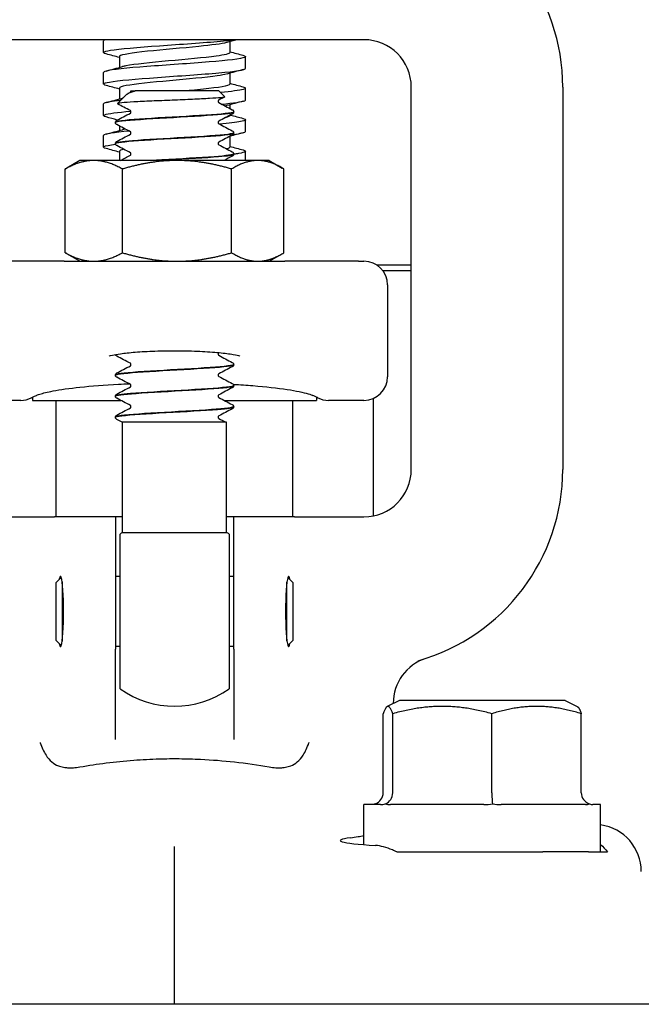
# Model space of a CAD drawing. Header units: inches. Extents: x 24 to 1128, y -69 to 748.
# Tile 575 of 656: x 955.5 to 957.14, y 343.61 to 346.21. Entities that reach past the tile are written whole.
import ezdxf

# ---------------------------------------------------------------- set-up
doc = ezdxf.new("R2010")
doc.units = ezdxf.units.IN
doc.header["$LTSCALE"] = 32
doc.header["$MEASUREMENT"] = 0
doc.layers.add('Visible (ANSI)', color=7, linetype='Continuous', lineweight=30)

msp = doc.modelspace()

# ---------------------------------------------------------------- linework, layer by layer
at = {"layer": 'Visible (ANSI)'}
for p, q in [((956.38419, 346.15617), (955.42488, 346.15617)), ((955.71703, 346.12229), (955.71703, 346.15318)), ((956.05037, 346.15096), (956.05037, 346.12229)), ((956.40453, 346.15617), (956.38419, 346.15617)), ((955.7587, 346.11152), (955.7587, 346.08285)), ((956.09203, 346.08063), (956.09203, 346.11152)), ((955.71703, 346.03896), (955.71703, 346.06985)), ((956.05037, 346.06763), (956.05037, 346.03896)), ((955.77821, 346.01212), (955.75351, 345.98742)), ((955.7587, 346.02819), (955.7587, 345.99952)), ((955.78947, 346.02117), (955.80075, 346.02117)), ((955.78947, 346.02115), (955.78947, 346.02117)), ((956.0218, 346.02117), (955.80075, 346.02117)), ((956.0218, 346.02117), (956.03727, 346.00571)), ((956.09203, 345.99729), (956.09203, 346.02818)), ((956.52953, 345.02117), (956.52953, 346.03117)), ((956.92953, 346.03117), (956.92953, 345.02117)), ((955.71703, 345.95563), (955.71703, 345.98652)), ((956.05037, 345.98429), (956.05037, 345.97467)), ((956.06078, 345.96524), (956.06078, 345.96583)), ((955.74828, 345.93744), (955.74828, 345.93802)), ((956.05037, 345.9564), (956.05037, 345.95563)), ((956.09203, 345.91396), (956.09203, 345.94485)), ((955.7587, 345.9286), (955.7587, 345.91619)), ((956.06078, 345.90963), (956.06078, 345.91021)), ((955.71703, 345.87229), (955.71703, 345.90318)), ((955.74828, 345.88183), (955.74828, 345.88241)), ((956.05037, 345.90079), (956.05037, 345.87229)), ((955.7587, 345.86152), (955.7587, 345.83717)), ((956.06078, 345.85402), (956.06078, 345.8546)), ((956.09203, 345.83717), (956.09203, 345.86152)), ((955.65453, 345.83717), (955.61999, 345.81723)), ((955.69131, 345.83717), (955.65453, 345.83717)), ((955.91096, 345.83717), (955.69131, 345.83717)), ((956.12418, 345.83717), (955.91096, 345.83717)), ((956.15453, 345.83717), (956.12418, 345.83717)), ((956.15453, 345.83717), (956.18908, 345.81723)), ((955.61595, 345.5935), (955.61595, 345.81484)), ((955.76667, 345.5935), (955.76667, 345.81484)), ((956.05525, 345.5935), (956.05525, 345.81484)), ((956.19311, 345.5935), (956.19311, 345.81484)), ((955.61308, 345.57117), (955.41878, 345.57117)), ((955.61308, 345.57117), (956.19598, 345.57117)), ((955.65453, 345.57117), (955.61999, 345.59111)), ((956.15453, 345.57117), (956.18908, 345.59111)), ((956.39028, 345.57117), (956.19598, 345.57117)), ((956.39028, 345.57117), (956.40453, 345.57117)), ((956.43746, 345.56179), (956.52953, 345.56179)), ((956.52953, 345.54617), (956.45453, 345.54617)), ((956.46703, 345.50867), (956.46703, 345.26622)), ((956.06078, 345.29791), (956.06078, 345.29849)), ((955.74828, 345.2701), (955.74828, 345.27069)), ((956.06078, 345.2423), (956.06078, 345.24288)), ((955.49828, 345.20372), (955.40453, 345.20372)), ((955.52953, 345.21196), (955.52953, 345.20372)), ((955.52953, 345.20372), (955.76238, 345.20372)), ((955.59203, 344.89617), (955.59203, 345.20372)), ((955.74828, 345.21449), (955.74828, 345.21508)), ((956.03586, 345.20372), (956.27953, 345.20372)), ((956.21703, 344.89617), (956.21703, 345.20372)), ((956.27953, 345.21196), (956.27953, 345.20372)), ((956.40453, 345.20372), (956.31078, 345.20372)), ((956.42953, 344.89869), (956.42953, 345.20894)), ((956.06078, 345.18669), (956.06078, 345.18727)), ((955.74828, 345.15888), (955.74828, 345.15946)), ((955.76703, 345.14617), (955.76608, 345.14617)), ((956.04203, 345.14617), (955.76703, 345.14617)), ((955.76703, 344.85496), (955.76703, 345.14617)), ((956.04203, 344.85496), (956.04203, 345.14617)), ((955.42488, 344.89617), (955.58782, 344.89617)), ((955.63547, 344.89617), (955.58782, 344.89617)), ((955.67539, 344.89617), (955.63547, 344.89617)), ((955.74828, 344.89617), (955.67539, 344.89617)), ((955.76703, 344.89617), (955.74828, 344.89617)), ((955.74828, 344.89617), (955.74828, 344.54629)), ((956.06078, 344.89617), (956.04203, 344.89617)), ((956.06078, 344.54629), (956.06078, 344.89617)), ((956.13368, 344.89617), (956.06078, 344.89617)), ((956.17359, 344.89617), (956.13368, 344.89617)), ((956.22125, 344.89617), (956.17359, 344.89617)), ((956.22125, 344.89617), (956.38419, 344.89617)), ((956.38419, 344.89617), (956.40453, 344.89617)), ((955.76078, 344.44163), (955.76078, 344.85071)), ((955.76703, 344.85496), (956.04203, 344.85496)), ((956.04828, 344.85071), (956.04828, 344.44163)), ((955.59203, 344.72304), (955.6052, 344.73621)), ((955.76078, 344.73867), (955.74828, 344.73867)), ((956.06078, 344.73867), (956.04828, 344.73867)), ((956.21703, 344.72304), (956.20386, 344.73621)), ((955.59203, 344.56929), (955.59203, 344.72304)), ((955.60766, 344.72449), (955.60766, 344.56785)), ((956.20141, 344.56785), (956.20141, 344.72449)), ((956.21703, 344.72304), (956.21703, 344.56929)), ((955.59203, 344.56929), (955.6052, 344.55612)), ((955.76078, 344.55367), (955.74828, 344.55367)), ((956.06078, 344.55367), (956.04828, 344.55367)), ((956.21703, 344.56929), (956.20386, 344.55612)), ((955.74828, 344.3079), (955.74828, 344.54629)), ((956.06078, 344.54629), (956.06078, 344.3079)), ((956.49828, 344.41117), (956.46608, 344.39507)), ((956.48203, 344.40352), (956.48203, 344.40304)), ((956.93578, 344.41117), (956.49828, 344.41117)), ((956.93578, 344.41117), (956.96799, 344.39507)), ((956.4554, 344.16742), (956.4554, 344.37621)), ((956.48056, 344.16742), (956.48056, 344.37621)), ((956.74219, 344.16742), (956.74219, 344.37621)), ((956.97866, 344.16742), (956.97866, 344.37621)), ((956.44873, 344.13617), (956.40453, 344.13617)), ((956.40453, 344.03022), (956.40453, 344.13617)), ((956.72162, 344.13617), (956.47472, 344.13617)), ((956.98993, 344.13617), (956.76677, 344.13617)), ((957.02953, 344.13617), (957.00908, 344.13617)), ((957.02953, 344.01117), (957.02953, 344.13617)), ((955.90453, 343.90082), (955.90453, 344.0257)), ((956.49136, 344.01117), (956.87658, 344.01117)), ((956.99777, 344.01117), (956.87658, 344.01117)), ((956.99777, 344.01117), (957.00275, 344.01117)), ((957.00275, 344.01117), (957.02953, 344.01117)), ((957.02953, 344.01117), (957.04756, 344.01117)), ((955.90453, 343.60867), (955.90453, 343.90082)), ((1009.28453, 343.60867), (940.28453, 343.60867))]:
    msp.add_line(p, q, dxfattribs=at)
for centre, radius, start, end in [((956.40453, 346.03117), 0.525, 0, 74.19694), ((956.40453, 346.03117), 0.125, 0, 90), ((956.40453, 345.50867), 0.0625, 0, 90), ((956.40453, 345.26622), 0.0625, 270, 0), ((955.49828, 345.26622), 0.0625, 270, 296.56505), ((956.31078, 345.26622), 0.0625, 243.43495, 270), ((956.40453, 345.02117), 0.125, 270, 0), ((956.40453, 345.02117), 0.525, 285.80306, 0), ((955.90453, 344.64617), 0.25, 123.36701, 125.09963), ((955.90453, 344.64617), 0.25, 54.90037, 56.63299), ((956.60703, 344.40352), 0.125, 108.15197, 180), ((955.90453, 344.64617), 0.25, 234.90037, 305.09963)]:
    msp.add_arc(centre, radius, start, end, dxfattribs=at)
for centre, major_axis, ratio, start_param, end_param in [((955.60335, 344.64617), (0, 0.0925), 0.0874887, 2.7361762, 6.6886017), ((956.20571, 344.64617), (0, 0.0925), 0.0874887, 5.8777689, 9.8301944), ((956.4227, 344.16742), (0.0327, 0), 0.9555533, 5.0590358, 6.2831853), ((956.45101, 344.16742), (0, -0.03125), 0.9458753, 0.3466468, 1.5707963), ((956.74534, 344.16742), (0, -0.03125), 0.1006388, 4.712389, 5.9365385), ((957.01136, 344.16742), (-0.0327, 0), 0.9555533, 0, 1.2241495), ((957.01156, 343.9585), (0.10779, 0.06457), 0.9948398, 5.7457619, 7.172791), ((956.71703, 344.04109), (-0.375, 0), 0.0524078, 5.897302, 7.0027774)]:
    msp.add_ellipse(centre, major_axis=major_axis, ratio=ratio, start_param=start_param, end_param=end_param, dxfattribs=at)
for points, knots in [([(955.72373, 346.11875), (955.71046, 346.12238), (955.71805, 346.126), (955.74493, 346.12962), (955.77501, 346.13368), (955.82856, 346.13773), (955.88558, 346.14179), (955.94259, 346.14584), (956.00178, 346.14989), (956.04105, 346.15394), (956.04824, 346.15469), (956.05473, 346.15543), (956.06048, 346.15617)], [-119.647505, -119.647505, -119.647505, -119.647505, -118.8280574, -118.8280574, -118.8280574, -117.9109695, -117.9109695, -117.9109695, -116.994168, -116.994168, -116.994168, -116.826406, -116.826406, -116.826406, -116.826406]), ([(956.042, 346.1487), (956.02921, 346.14525), (956.00244, 346.14181), (955.96836, 346.13836), (955.92617, 346.13409), (955.87396, 346.12983), (955.83306, 346.12556), (955.79227, 346.1213), (955.76385, 346.11705), (955.75937, 346.11279), (955.75892, 346.11237), (955.75872, 346.11194), (955.75874, 346.11152)], [116.5770818, 116.5770818, 116.5770818, 116.5770818, 117.3567332, 117.3567332, 117.3567332, 118.3219159, 118.3219159, 118.3219159, 119.2846371, 119.2846371, 119.2846371, 119.3805208, 119.3805208, 119.3805208, 119.3805208]), ([(956.08508, 346.11506), (956.0921, 346.11318), (956.09387, 346.11131), (956.08971, 346.10943), (956.08082, 346.10542), (956.04506, 346.10141), (955.9955, 346.0974), (955.94596, 346.0934), (955.88372, 346.08939), (955.83154, 346.08538), (955.77937, 346.08138), (955.73839, 346.07737), (955.72357, 346.07336), (955.71924, 346.07219), (955.71717, 346.07102), (955.71725, 346.06985)], [115.971944, 115.971944, 115.971944, 115.971944, 116.3964197, 116.3964197, 116.3964197, 117.3031904, 117.3031904, 117.3031904, 118.2096177, 118.2096177, 118.2096177, 119.1157111, 119.1157111, 119.1157111, 119.3805208, 119.3805208, 119.3805208, 119.3805208]), ([(956.05018, 346.12229), (956.04995, 346.11913), (956.03737, 346.11596), (956.01449, 346.11279), (955.98366, 346.10852), (955.93498, 346.10425), (955.88834, 346.09998), (955.84172, 346.09572), (955.79844, 346.09145), (955.77618, 346.08719), (955.77257, 346.0865), (955.76953, 346.0858), (955.76706, 346.08511)], [116.2389282, 116.2389282, 116.2389282, 116.2389282, 116.9556341, 116.9556341, 116.9556341, 117.920977, 117.920977, 117.920977, 118.8859376, 118.8859376, 118.8859376, 119.0423672, 119.0423672, 119.0423672, 119.0423672]), ([(955.72388, 346.03542), (955.713, 346.0384), (955.71568, 346.04139), (955.73241, 346.04437), (955.75519, 346.04843), (955.80352, 346.0525), (955.85926, 346.05656), (955.91499, 346.06062), (955.97687, 346.06468), (956.0217, 346.06875), (956.06541, 346.07271), (956.09195, 346.07667), (956.09203, 346.08063)], [-125.9306903, -125.9306903, -125.9306903, -125.9306903, -125.2559201, -125.2559201, -125.2559201, -124.3367513, -124.3367513, -124.3367513, -123.417888, -123.417888, -123.417888, -122.5221135, -122.5221135, -122.5221135, -122.5221135]), ([(956.04183, 346.06537), (956.03631, 346.06383), (956.0281, 346.06229), (956.01739, 346.06076), (955.98732, 346.05644), (955.93845, 346.05212), (955.89116, 346.0478), (955.84394, 346.04349), (955.79968, 346.03918), (955.7768, 346.03486), (955.76499, 346.03264), (955.75905, 346.03041), (955.75904, 346.02819)], [122.8602671, 122.8602671, 122.8602671, 122.8602671, 123.207942, 123.207942, 123.207942, 124.1847103, 124.1847103, 124.1847103, 125.1601902, 125.1601902, 125.1601902, 125.6637061, 125.6637061, 125.6637061, 125.6637061]), ([(956.05014, 346.03896), (956.05023, 346.0377), (956.04837, 346.03644), (956.04447, 346.03518), (956.03109, 346.03085), (955.99403, 346.02653), (955.94876, 346.02221), (955.94511, 346.02187), (955.94142, 346.02152), (955.9377, 346.02117)], [122.5221135, 122.5221135, 122.5221135, 122.5221135, 122.8074999, 122.8074999, 122.8074999, 123.7848109, 123.7848109, 123.7848109, 123.8635183, 123.8635183, 123.8635183, 123.8635183]), ([(955.77821, 346.01212), (955.77866, 346.01256), (955.77922, 346.01301), (955.78334, 346.01578), (955.78971, 346.01813), (955.79879, 346.02057)], [-0.14549402, -0.14549402, -0.14549402, -0.14549402, -0.12168954, -0.12168954, 0, 0, 0, 0]), ([(955.78785, 346.01777), (955.78788, 346.01779), (955.78804, 346.01788), (955.78853, 346.0184), (955.78881, 346.01874), (955.78929, 346.01975), (955.78947, 346.02044), (955.78947, 346.02115)], [0.005742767, 0.005742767, 0.005742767, 0.005742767, 0.02135506, 0.02135506, 0.032660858, 0.032660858, 0.044379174, 0.044379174, 0.044379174, 0.044379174]), ([(956.08507, 346.03173), (956.09364, 346.02941), (956.0942, 346.02709), (956.08586, 346.02477), (956.07621, 346.02209), (956.05477, 346.01941), (956.02605, 346.01672)], [122.2551293, 122.2551293, 122.2551293, 122.2551293, 122.779391, 122.779391, 122.779391, 123.3864156, 123.3864156, 123.3864156, 123.3864156]), ([(955.76223, 345.9959), (955.73909, 345.99336), (955.72351, 345.99083), (955.71872, 345.9883), (955.7176, 345.98771), (955.71707, 345.98711), (955.71711, 345.98652)], [124.95658952, 124.95658952, 124.95658952, 124.95658952, 125.52946032, 125.52946032, 125.52946032, 125.66370614, 125.66370614, 125.66370614, 125.66370614]), ([(956.03727, 346.00571), (956.03738, 346.0056), (956.03742, 346.00549), (956.03716, 346.00461), (956.0335, 346.00386), (956.01969, 346.00235), (956.00958, 346.0016), (955.98406, 346.00008), (955.96883, 345.99933), (955.93512, 345.99782), (955.91693, 345.99707), (955.87992, 345.99556), (955.86145, 345.99481), (955.82668, 345.99329), (955.81076, 345.99254), (955.78362, 345.99103), (955.77274, 345.99028), (955.75762, 345.98876), (955.75362, 345.98801), (955.75336, 345.9871), (955.7535, 345.98693), (955.75381, 345.98677)], [-1.3014574, -1.3014574, -1.3014574, -1.3014574, -1.2822742, -1.2822742, -1.1486049, -1.1486049, -1.0127327, -1.0127327, -0.8746582, -0.8746582, -0.7343822, -0.7343822, -0.5919052, -0.5919052, -0.4472279, -0.4472279, -0.3003508, -0.3003508, -0.1512747, -0.1512747, -0.1188582, -0.1188582, -0.1188582, -0.1188582]), ([(956.02122, 345.99671), (956.02122, 345.99671), (956.02106, 345.99664), (956.02053, 345.99609), (956.02026, 345.99575), (956.01978, 345.99473), (956.0196, 345.99404), (956.0196, 345.99334)], [0.003893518, 0.003893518, 0.003893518, 0.003893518, 0.02135506, 0.02135506, 0.032660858, 0.032660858, 0.044379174, 0.044379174, 0.044379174, 0.044379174]), ([(956.0196, 345.99334), (956.0196, 345.99227), (956.02004, 345.99127), (956.02075, 345.99031), (956.021, 345.99012), (956.02119, 345.98998), (956.02122, 345.98997), (956.02122, 345.98997)], [0, 0, 0, 0, 0.017919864, 0.017919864, 0.032518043, 0.032518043, 0.040461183, 0.040461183, 0.040461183, 0.040461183]), ([(956.02848, 345.98606), (956.06058, 345.98911), (956.08296, 345.99216), (956.08972, 345.99521), (956.09126, 345.9959), (956.09198, 345.9966), (956.09192, 345.99729)], [-129.65259861, -129.65259861, -129.65259861, -129.65259861, -128.96260318, -128.96260318, -128.96260318, -128.8052988, -128.8052988, -128.8052988, -128.8052988]), ([(955.72399, 345.95209), (955.71655, 345.95408), (955.71504, 345.95607), (955.7202, 345.95807), (955.72846, 345.96126), (955.75369, 345.96446), (955.78904, 345.96765)], [-132.2138756, -132.2138756, -132.2138756, -132.2138756, -131.7629263, -131.7629263, -131.7629263, -131.0404373, -131.0404373, -131.0404373, -131.0404373]), ([(956.06076, 345.96585), (956.06078, 345.96566), (956.06069, 345.96547), (956.06049, 345.96528), (956.05745, 345.96247), (956.02913, 345.95965), (955.98686, 345.95683), (955.94462, 345.95402), (955.88956, 345.9512), (955.84377, 345.94839), (955.79798, 345.94557), (955.76266, 345.94276), (955.75195, 345.93994), (955.74952, 345.9393), (955.74837, 345.93866), (955.74844, 345.93802)], [6.2803244, 6.2803244, 6.2803244, 6.2803244, 6.3443154, 6.3443154, 6.3443154, 7.2990044, 7.2990044, 7.2990044, 8.2534333, 8.2534333, 8.2534333, 9.2076053, 9.2076053, 9.2076053, 9.424778, 9.424778, 9.424778, 9.424778]), ([(955.74858, 345.93741), (955.74845, 345.93849), (955.75168, 345.93957), (955.75842, 345.94064), (955.77595, 345.94345), (955.81677, 345.94625), (955.86463, 345.94905), (955.91314, 345.9519), (955.96759, 345.95474), (956.0058, 345.95758), (956.04014, 345.96014), (956.06054, 345.96269), (956.06075, 345.96524)], [-15.7108241, -15.7108241, -15.7108241, -15.7108241, -15.3458188, -15.3458188, -15.3458188, -14.3954331, -14.3954331, -14.3954331, -13.4320997, -13.4320997, -13.4320997, -12.5663706, -12.5663706, -12.5663706, -12.5663706]), ([(955.78947, 345.96553), (955.78947, 345.96661), (955.78902, 345.9676), (955.78832, 345.96856), (955.78806, 345.96875), (955.78788, 345.96889), (955.78784, 345.96891), (955.78784, 345.96891)], [0, 0, 0, 0, 0.017919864, 0.017919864, 0.032518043, 0.032518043, 0.040461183, 0.040461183, 0.040461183, 0.040461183]), ([(955.78785, 345.96216), (955.78788, 345.96218), (955.78804, 345.96227), (955.78853, 345.96279), (955.78881, 345.96313), (955.78929, 345.96414), (955.78947, 345.96483), (955.78947, 345.96553)], [0.005742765, 0.005742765, 0.005742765, 0.005742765, 0.02135506, 0.02135506, 0.032660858, 0.032660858, 0.044379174, 0.044379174, 0.044379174, 0.044379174]), ([(956.05705, 345.97117), (956.05768, 345.97084), (956.05835, 345.97044), (956.05946, 345.9693), (956.05985, 345.9688), (956.0605, 345.96751), (956.06074, 345.96669), (956.06078, 345.96585)], [0, 0, 0, 0, 0.022095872, 0.022095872, 0.033561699, 0.033561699, 0.045438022, 0.045438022, 0.045438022, 0.045438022]), ([(956.06078, 345.96522), (956.06072, 345.96408), (956.0603, 345.96302), (956.05932, 345.96155), (956.05879, 345.96107), (956.05787, 345.96036), (956.05745, 345.96011), (956.05705, 345.9599)], [0, 0, 0, 0, 0.015967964, 0.015967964, 0.031253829, 0.031253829, 0.045415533, 0.045415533, 0.045415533, 0.045415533]), ([(955.74828, 345.93805), (955.74834, 345.93918), (955.74877, 345.94024), (955.74975, 345.94171), (955.75028, 345.9422), (955.7512, 345.9429), (955.75161, 345.94315), (955.75202, 345.94336)], [0, 0, 0, 0, 0.015967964, 0.015967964, 0.031253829, 0.031253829, 0.045415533, 0.045415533, 0.045415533, 0.045415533]), ([(955.75202, 345.93209), (955.75139, 345.93243), (955.75071, 345.93283), (955.74961, 345.93397), (955.74922, 345.93446), (955.74857, 345.93575), (955.74833, 345.93657), (955.74828, 345.93741)], [0, 0, 0, 0, 0.022095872, 0.022095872, 0.033561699, 0.033561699, 0.045438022, 0.045438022, 0.045438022, 0.045438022]), ([(956.02122, 345.9411), (956.02122, 345.9411), (956.02106, 345.94103), (956.02053, 345.94048), (956.02026, 345.94014), (956.01978, 345.93912), (956.0196, 345.93843), (956.0196, 345.93773)], [0.003893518, 0.003893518, 0.003893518, 0.003893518, 0.02135506, 0.02135506, 0.032660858, 0.032660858, 0.044379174, 0.044379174, 0.044379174, 0.044379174]), ([(956.0196, 345.93773), (956.0196, 345.93666), (956.02004, 345.93566), (956.02075, 345.9347), (956.021, 345.93451), (956.02119, 345.93437), (956.02122, 345.93436), (956.02122, 345.93436)], [0, 0, 0, 0, 0.017919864, 0.017919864, 0.032518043, 0.032518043, 0.040461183, 0.040461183, 0.040461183, 0.040461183]), ([(956.08516, 345.94839), (956.09555, 345.94555), (956.09369, 345.94271), (956.07893, 345.93986), (956.06729, 345.93762), (956.04777, 345.93538), (956.02332, 345.93314)], [128.5383146, 128.5383146, 128.5383146, 128.5383146, 129.1813969, 129.1813969, 129.1813969, 129.6884867, 129.6884867, 129.6884867, 129.6884867]), ([(955.78493, 345.91484), (955.74453, 345.91112), (955.71906, 345.90739), (955.71716, 345.90367), (955.71707, 345.9035), (955.71704, 345.90334), (955.71704, 345.90318)], [131.0679976, 131.0679976, 131.0679976, 131.0679976, 131.91067597, 131.91067597, 131.91067597, 131.94689145, 131.94689145, 131.94689145, 131.94689145]), ([(955.74829, 345.8818), (955.74826, 345.88452), (955.77148, 345.88723), (955.80951, 345.88994), (955.84888, 345.89275), (955.90309, 345.89556), (955.9505, 345.89837), (955.99781, 345.90118), (956.03712, 345.90398), (956.05277, 345.90679), (956.05807, 345.90773), (956.06061, 345.90868), (956.06052, 345.90963)], [-21.9940094, -21.9940094, -21.9940094, -21.9940094, -21.0740719, -21.0740719, -21.0740719, -20.1217618, -20.1217618, -20.1217618, -19.1712317, -19.1712317, -19.1712317, -18.8495559, -18.8495559, -18.8495559, -18.8495559]), ([(956.06045, 345.91024), (956.06054, 345.90889), (956.05536, 345.90754), (956.04486, 345.90618), (956.02303, 345.90337), (955.97878, 345.90056), (955.92981, 345.89775), (955.88084, 345.89494), (955.82843, 345.89213), (955.79351, 345.88932), (955.76491, 345.88701), (955.74866, 345.88471), (955.74839, 345.88241)], [12.5635097, 12.5635097, 12.5635097, 12.5635097, 13.0217811, 13.0217811, 13.0217811, 13.9747115, 13.9747115, 13.9747115, 14.9274022, 14.9274022, 14.9274022, 15.7079633, 15.7079633, 15.7079633, 15.7079633]), ([(955.77469, 345.92022), (955.77277, 345.91984), (955.77103, 345.91947), (955.76946, 345.91909), (955.76857, 345.91887), (955.76774, 345.91866), (955.76697, 345.91845)], [131.4746451, 131.4746451, 131.4746451, 131.4746451, 131.56042168, 131.56042168, 131.56042168, 131.60873779, 131.60873779, 131.60873779, 131.60873779]), ([(955.78947, 345.90992), (955.78947, 345.911), (955.78902, 345.91199), (955.78832, 345.91295), (955.78806, 345.91314), (955.78788, 345.91328), (955.78784, 345.9133), (955.78784, 345.9133)], [0, 0, 0, 0, 0.017919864, 0.017919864, 0.032518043, 0.032518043, 0.040461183, 0.040461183, 0.040461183, 0.040461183]), ([(955.78785, 345.90655), (955.78788, 345.90657), (955.78804, 345.90666), (955.78853, 345.90717), (955.78881, 345.90752), (955.78929, 345.90853), (955.78947, 345.90922), (955.78947, 345.90992)], [0.005742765, 0.005742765, 0.005742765, 0.005742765, 0.02135506, 0.02135506, 0.032660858, 0.032660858, 0.044379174, 0.044379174, 0.044379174, 0.044379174]), ([(956.05705, 345.91556), (956.05768, 345.91523), (956.05835, 345.91483), (956.05946, 345.91369), (956.05985, 345.91319), (956.0605, 345.9119), (956.06074, 345.91108), (956.06078, 345.91024)], [0, 0, 0, 0, 0.022095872, 0.022095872, 0.033561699, 0.033561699, 0.045438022, 0.045438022, 0.045438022, 0.045438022]), ([(956.06078, 345.90961), (956.06072, 345.90847), (956.0603, 345.90741), (956.05932, 345.90594), (956.05879, 345.90546), (956.05787, 345.90475), (956.05745, 345.9045), (956.05705, 345.90429)], [0, 0, 0, 0, 0.015967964, 0.015967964, 0.031253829, 0.031253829, 0.045415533, 0.045415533, 0.045415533, 0.045415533]), ([(956.0591, 345.90601), (956.06982, 345.90734), (956.07824, 345.90868), (956.08378, 345.91001), (956.08924, 345.91133), (956.09187, 345.91264), (956.09178, 345.91396)], [-135.68835269, -135.68835269, -135.68835269, -135.68835269, -135.38632894, -135.38632894, -135.38632894, -135.0884841, -135.0884841, -135.0884841, -135.0884841]), ([(955.72397, 345.86875), (955.71745, 345.87049), (955.71543, 345.87223), (955.71852, 345.87397), (955.72216, 345.87601), (955.73284, 345.87806), (955.7489, 345.88011)], [-138.49706092, -138.49706092, -138.49706092, -138.49706092, -138.10400052, -138.10400052, -138.10400052, -137.64103275, -137.64103275, -137.64103275, -137.64103275]), ([(955.74828, 345.88243), (955.74834, 345.88357), (955.74877, 345.88463), (955.74975, 345.8861), (955.75028, 345.88659), (955.7512, 345.88729), (955.75161, 345.88754), (955.75202, 345.88775)], [0, 0, 0, 0, 0.015967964, 0.015967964, 0.031253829, 0.031253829, 0.045415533, 0.045415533, 0.045415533, 0.045415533]), ([(955.75202, 345.87648), (955.75139, 345.87682), (955.75071, 345.87722), (955.74961, 345.87835), (955.74922, 345.87885), (955.74857, 345.88014), (955.74833, 345.88096), (955.74828, 345.8818)], [0, 0, 0, 0, 0.022095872, 0.022095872, 0.033561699, 0.033561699, 0.045438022, 0.045438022, 0.045438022, 0.045438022]), ([(956.02122, 345.88549), (956.02122, 345.88549), (956.02106, 345.88542), (956.02053, 345.88487), (956.02026, 345.88452), (956.01978, 345.88351), (956.0196, 345.88282), (956.0196, 345.88212)], [0.003893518, 0.003893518, 0.003893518, 0.003893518, 0.02135506, 0.02135506, 0.032660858, 0.032660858, 0.044379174, 0.044379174, 0.044379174, 0.044379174]), ([(956.0196, 345.88212), (956.0196, 345.88104), (956.02004, 345.88005), (956.02075, 345.87909), (956.021, 345.8789), (956.02119, 345.87876), (956.02122, 345.87874), (956.02122, 345.87874)], [0, 0, 0, 0, 0.017919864, 0.017919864, 0.032518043, 0.032518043, 0.040461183, 0.040461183, 0.040461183, 0.040461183]), ([(955.78947, 345.85431), (955.78947, 345.85539), (955.78902, 345.85638), (955.78832, 345.85734), (955.78806, 345.85753), (955.78788, 345.85767), (955.78784, 345.85769), (955.78784, 345.85769)], [0, 0, 0, 0, 0.017919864, 0.017919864, 0.032518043, 0.032518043, 0.040461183, 0.040461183, 0.040461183, 0.040461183]), ([(955.78785, 345.85094), (955.78788, 345.85096), (955.78804, 345.85105), (955.78853, 345.85156), (955.78881, 345.85191), (955.78929, 345.85292), (955.78947, 345.85361), (955.78947, 345.85431)], [0.005742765, 0.005742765, 0.005742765, 0.005742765, 0.02135506, 0.02135506, 0.032660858, 0.032660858, 0.044379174, 0.044379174, 0.044379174, 0.044379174]), ([(956.06073, 345.85463), (956.06062, 345.85215), (956.04162, 345.84967), (956.00908, 345.84719), (955.97226, 345.84438), (955.91906, 345.84157), (955.87069, 345.83877), (955.86151, 345.83824), (955.85254, 345.8377), (955.84391, 345.83717)], [18.846695, 18.846695, 18.846695, 18.846695, 19.6873602, 19.6873602, 19.6873602, 20.6386727, 20.6386727, 20.6386727, 20.8193201, 20.8193201, 20.8193201, 20.8193201]), ([(955.85351, 345.83717), (955.86428, 345.83782), (955.87546, 345.83847), (955.88682, 345.83911), (955.93589, 345.84191), (955.98717, 345.84471), (956.02033, 345.84751), (956.04607, 345.84968), (956.06035, 345.85185), (956.06061, 345.85402)], [-27.0367377, -27.0367377, -27.0367377, -27.0367377, -26.8171228, -26.8171228, -26.8171228, -25.8688703, -25.8688703, -25.8688703, -25.1327412, -25.1327412, -25.1327412, -25.1327412]), ([(956.0501, 345.87229), (956.05018, 345.87081), (956.04759, 345.86932), (956.0422, 345.86783), (956.04215, 345.86782), (956.04211, 345.86781), (956.04207, 345.8678)], [135.0884841, 135.0884841, 135.0884841, 135.0884841, 135.42476509, 135.42476509, 135.42476509, 135.42748803, 135.42748803, 135.42748803, 135.42748803]), ([(956.05705, 345.85995), (956.05768, 345.85962), (956.05835, 345.85921), (956.05946, 345.85808), (956.05985, 345.85758), (956.0605, 345.85629), (956.06074, 345.85547), (956.06078, 345.85463)], [0, 0, 0, 0, 0.022095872, 0.022095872, 0.033561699, 0.033561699, 0.045438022, 0.045438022, 0.045438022, 0.045438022]), ([(956.06078, 345.854), (956.06072, 345.85286), (956.0603, 345.8518), (956.05932, 345.85033), (956.05879, 345.84985), (956.05787, 345.84914), (956.05745, 345.84889), (956.05705, 345.84868)], [0, 0, 0, 0, 0.015967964, 0.015967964, 0.031253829, 0.031253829, 0.045415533, 0.045415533, 0.045415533, 0.045415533]), ([(956.08525, 345.86506), (956.09679, 345.86189), (956.09287, 345.85873), (956.07343, 345.85556), (956.06972, 345.85496), (956.06546, 345.85435), (956.06071, 345.85375)], [134.82149994, 134.82149994, 134.82149994, 134.82149994, 135.53765459, 135.53765459, 135.53765459, 135.67435376, 135.67435376, 135.67435376, 135.67435376]), ([(955.73182, 345.32074), (955.73182, 345.32074), (955.73212, 345.32086), (955.73396, 345.32146), (955.73668, 345.32223), (955.74565, 345.32424), (955.75298, 345.32557), (955.77262, 345.32838), (955.78577, 345.32983), (955.81641, 345.33235), (955.83421, 345.33338), (955.87207, 345.33472), (955.89218, 345.33503), (955.93227, 345.33482), (955.95223, 345.33431), (955.98961, 345.33255), (956.00706, 345.33131), (956.03698, 345.32835), (956.04966, 345.32664), (956.06759, 345.32345), (956.07376, 345.32188), (956.07687, 345.32089), (956.07724, 345.32075), (956.07724, 345.32075)], [1.8945028, 1.8945028, 1.8945028, 1.8945028, 1.9543113, 1.9543113, 2.1015966, 2.1015966, 2.3153124, 2.3153124, 2.5832169, 2.5832169, 2.8771615, 2.8771615, 3.1801453, 3.1801453, 3.484918, 3.484918, 3.7864684, 3.7864684, 4.0748758, 4.0748758, 4.3212229, 4.3212229, 4.3886825, 4.3886825, 4.3886825, 4.3886825]), ([(955.75202, 345.32037), (955.75139, 345.3207), (955.75071, 345.32111), (955.74961, 345.32224), (955.74922, 345.32274), (955.7487, 345.32376), (955.74854, 345.32421), (955.74843, 345.32468)], [0, 0, 0, 0, 0.022095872, 0.022095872, 0.033561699, 0.033561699, 0.040580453, 0.040580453, 0.040580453, 0.040580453]), ([(956.02122, 345.32938), (956.02122, 345.32938), (956.02106, 345.32931), (956.02053, 345.32876), (956.02026, 345.32841), (956.01978, 345.3274), (956.0196, 345.32671), (956.0196, 345.32601)], [0.003893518, 0.003893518, 0.003893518, 0.003893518, 0.02135506, 0.02135506, 0.032660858, 0.032660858, 0.044379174, 0.044379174, 0.044379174, 0.044379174]), ([(956.0196, 345.32601), (956.0196, 345.32493), (956.02004, 345.32394), (956.02075, 345.32298), (956.021, 345.32279), (956.02119, 345.32265), (956.02122, 345.32263), (956.02122, 345.32263)], [0, 0, 0, 0, 0.017919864, 0.017919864, 0.032518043, 0.032518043, 0.040461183, 0.040461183, 0.040461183, 0.040461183]), ([(956.06074, 345.29852), (956.06078, 345.29823), (956.06056, 345.29794), (956.06007, 345.29765), (956.05535, 345.29485), (956.02576, 345.29205), (955.98302, 345.28925), (955.94031, 345.28645), (955.88559, 345.28365), (955.84054, 345.28085), (955.79473, 345.27801), (955.76017, 345.27517), (955.75094, 345.27232), (955.74917, 345.27178), (955.74835, 345.27123), (955.74841, 345.27069)], [81.6785481, 81.6785481, 81.6785481, 81.6785481, 81.7769581, 81.7769581, 81.7769581, 82.7259477, 82.7259477, 82.7259477, 83.6742001, 83.6742001, 83.6742001, 84.6382389, 84.6382389, 84.6382389, 84.8230016, 84.8230016, 84.8230016, 84.8230016]), ([(955.74853, 345.27008), (955.7484, 345.27097), (955.75058, 345.27186), (955.75521, 345.27275), (955.76981, 345.27556), (955.8083, 345.27837), (955.85533, 345.28117), (955.90236, 345.28398), (955.95671, 345.28679), (955.99671, 345.28959), (956.03623, 345.29236), (956.06075, 345.29514), (956.06078, 345.29791)], [-91.1090478, -91.1090478, -91.1090478, -91.1090478, -90.8072453, -90.8072453, -90.8072453, -89.8557102, -89.8557102, -89.8557102, -88.9043978, -88.9043978, -88.9043978, -87.9645943, -87.9645943, -87.9645943, -87.9645943]), ([(955.78947, 345.2982), (955.78947, 345.29927), (955.78902, 345.30027), (955.78832, 345.30123), (955.78806, 345.30142), (955.78788, 345.30156), (955.78784, 345.30157), (955.78784, 345.30157)], [0, 0, 0, 0, 0.017919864, 0.017919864, 0.032518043, 0.032518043, 0.040461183, 0.040461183, 0.040461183, 0.040461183]), ([(955.78785, 345.29483), (955.78788, 345.29485), (955.78804, 345.29494), (955.78853, 345.29545), (955.78881, 345.29579), (955.78929, 345.29681), (955.78947, 345.2975), (955.78947, 345.2982)], [0.005742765, 0.005742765, 0.005742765, 0.005742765, 0.02135506, 0.02135506, 0.032660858, 0.032660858, 0.044379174, 0.044379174, 0.044379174, 0.044379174]), ([(956.05705, 345.30384), (956.05768, 345.3035), (956.05835, 345.3031), (956.05946, 345.30196), (956.05985, 345.30147), (956.0605, 345.30018), (956.06074, 345.29936), (956.06078, 345.29852)], [0, 0, 0, 0, 0.022095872, 0.022095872, 0.033561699, 0.033561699, 0.045438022, 0.045438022, 0.045438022, 0.045438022]), ([(956.06078, 345.29788), (956.06072, 345.29675), (956.0603, 345.29569), (956.05932, 345.29422), (956.05879, 345.29373), (956.05787, 345.29303), (956.05745, 345.29278), (956.05705, 345.29257)], [0, 0, 0, 0, 0.015967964, 0.015967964, 0.031253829, 0.031253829, 0.045415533, 0.045415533, 0.045415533, 0.045415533]), ([(955.74828, 345.27071), (955.74834, 345.27185), (955.74877, 345.27291), (955.74975, 345.27438), (955.75028, 345.27486), (955.7512, 345.27557), (955.75161, 345.27582), (955.75202, 345.27603)], [0, 0, 0, 0, 0.015967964, 0.015967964, 0.031253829, 0.031253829, 0.045415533, 0.045415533, 0.045415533, 0.045415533]), ([(955.75202, 345.26476), (955.75139, 345.26509), (955.75071, 345.26549), (955.74961, 345.26663), (955.74922, 345.26713), (955.74857, 345.26842), (955.74833, 345.26924), (955.74828, 345.27008)], [0, 0, 0, 0, 0.022095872, 0.022095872, 0.033561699, 0.033561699, 0.045438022, 0.045438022, 0.045438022, 0.045438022]), ([(956.02122, 345.27377), (956.02122, 345.27377), (956.02106, 345.2737), (956.02053, 345.27314), (956.02026, 345.2728), (956.01978, 345.27179), (956.0196, 345.2711), (956.0196, 345.2704)], [0.003893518, 0.003893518, 0.003893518, 0.003893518, 0.02135506, 0.02135506, 0.032660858, 0.032660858, 0.044379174, 0.044379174, 0.044379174, 0.044379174]), ([(956.0196, 345.2704), (956.0196, 345.26932), (956.02004, 345.26833), (956.02075, 345.26737), (956.021, 345.26718), (956.02119, 345.26704), (956.02122, 345.26702), (956.02122, 345.26702)], [0, 0, 0, 0, 0.017919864, 0.017919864, 0.032518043, 0.032518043, 0.040461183, 0.040461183, 0.040461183, 0.040461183]), ([(955.53973, 345.21698), (955.54055, 345.21738), (955.54389, 345.21879), (955.55674, 345.2228), (955.56871, 345.22573), (955.60284, 345.23213), (955.62708, 345.23558), (955.68514, 345.2418), (955.7197, 345.24449), (955.76579, 345.24692), (955.77506, 345.24736), (955.78445, 345.24775)], [-1.3066841, -1.3066841, -1.3066841, -1.3066841, -1.17116986, -1.17116986, -0.95868192, -0.95868192, -0.68297086, -0.68297086, -0.38127091, -0.38127091, -0.30679304, -0.30679304, -0.30679304, -0.30679304]), ([(955.74831, 345.21447), (955.74838, 345.21704), (955.76893, 345.21961), (955.80355, 345.22218), (955.84142, 345.22499), (955.89514, 345.2278), (955.94322, 345.23061), (955.9913, 345.23342), (956.03248, 345.23623), (956.05033, 345.23904), (956.05722, 345.24013), (956.06056, 345.24121), (956.06049, 345.2423)], [-97.3922331, -97.3922331, -97.3922331, -97.3922331, -96.5212894, -96.5212894, -96.5212894, -95.568359, -95.568359, -95.568359, -94.6156683, -94.6156683, -94.6156683, -94.2477796, -94.2477796, -94.2477796, -94.2477796]), ([(956.06045, 345.24291), (956.0605, 345.24141), (956.05409, 345.23991), (956.04132, 345.23842), (956.01735, 345.23561), (955.9716, 345.2328), (955.92232, 345.22999), (955.87313, 345.22718), (955.82173, 345.22438), (955.78855, 345.22158), (955.76292, 345.21941), (955.74869, 345.21724), (955.74844, 345.21508)], [87.9617334, 87.9617334, 87.9617334, 87.9617334, 88.4689986, 88.4689986, 88.4689986, 89.4213086, 89.4213086, 89.4213086, 90.3718388, 90.3718388, 90.3718388, 91.106187, 91.106187, 91.106187, 91.106187]), ([(955.78947, 345.24259), (955.78947, 345.24366), (955.78902, 345.24466), (955.78832, 345.24562), (955.78806, 345.24581), (955.78788, 345.24595), (955.78784, 345.24596), (955.78784, 345.24596)], [0, 0, 0, 0, 0.017919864, 0.017919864, 0.032518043, 0.032518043, 0.040461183, 0.040461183, 0.040461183, 0.040461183]), ([(955.78785, 345.23922), (955.78788, 345.23924), (955.78804, 345.23932), (955.78853, 345.23984), (955.78881, 345.24018), (955.78929, 345.2412), (955.78947, 345.24189), (955.78947, 345.24259)], [0.005742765, 0.005742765, 0.005742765, 0.005742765, 0.02135506, 0.02135506, 0.032660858, 0.032660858, 0.044379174, 0.044379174, 0.044379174, 0.044379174]), ([(956.05705, 345.24822), (956.05768, 345.24789), (956.05835, 345.24749), (956.05946, 345.24635), (956.05985, 345.24586), (956.0605, 345.24457), (956.06074, 345.24375), (956.06078, 345.24291)], [0, 0, 0, 0, 0.022095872, 0.022095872, 0.033561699, 0.033561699, 0.045438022, 0.045438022, 0.045438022, 0.045438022]), ([(956.06078, 345.24227), (956.06072, 345.24114), (956.0603, 345.24008), (956.05932, 345.23861), (956.05879, 345.23812), (956.05787, 345.23742), (956.05745, 345.23717), (956.05705, 345.23696)], [0, 0, 0, 0, 0.015967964, 0.015967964, 0.031253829, 0.031253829, 0.045415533, 0.045415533, 0.045415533, 0.045415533]), ([(956.05967, 345.24604), (956.07764, 345.24504), (956.09501, 345.24386), (956.14579, 345.23977), (956.17651, 345.23633), (956.22576, 345.22887), (956.24501, 345.22478), (956.26383, 345.21932), (956.26835, 345.21746), (956.26934, 345.21698)], [0.40112032, 0.40112032, 0.40112032, 0.40112032, 0.54913888, 0.54913888, 0.8554124, 0.8554124, 1.14497525, 1.14497525, 1.3066841, 1.3066841, 1.3066841, 1.3066841]), ([(955.52623, 345.21032), (955.52623, 345.21032), (955.52642, 345.21041), (955.52714, 345.21077), (955.52769, 345.21105), (955.52914, 345.21177), (955.53005, 345.21222), (955.53221, 345.21329), (955.53347, 345.21391), (955.53634, 345.21532), (955.53795, 345.21611), (955.53973, 345.21698)], [0.27328248, 0.27328248, 0.27328248, 0.27328248, 0.32793947, 0.32793947, 0.38259647, 0.38259647, 0.43725346, 0.43725346, 0.49191046, 0.49191046, 0.54656745, 0.54656745, 0.54656745, 0.54656745]), ([(955.74828, 345.2151), (955.74834, 345.21624), (955.74877, 345.2173), (955.74975, 345.21877), (955.75028, 345.21925), (955.7512, 345.21996), (955.75161, 345.22021), (955.75202, 345.22042)], [0, 0, 0, 0, 0.015967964, 0.015967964, 0.031253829, 0.031253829, 0.045415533, 0.045415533, 0.045415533, 0.045415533]), ([(955.75202, 345.20915), (955.75139, 345.20948), (955.75071, 345.20988), (955.74961, 345.21102), (955.74922, 345.21152), (955.74857, 345.21281), (955.74833, 345.21362), (955.74828, 345.21447)], [0, 0, 0, 0, 0.022095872, 0.022095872, 0.033561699, 0.033561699, 0.045438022, 0.045438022, 0.045438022, 0.045438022]), ([(956.02122, 345.21816), (956.02122, 345.21816), (956.02106, 345.21809), (956.02053, 345.21753), (956.02026, 345.21719), (956.01978, 345.21618), (956.0196, 345.21549), (956.0196, 345.21478)], [0.003893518, 0.003893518, 0.003893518, 0.003893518, 0.02135506, 0.02135506, 0.032660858, 0.032660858, 0.044379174, 0.044379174, 0.044379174, 0.044379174]), ([(956.0196, 345.21478), (956.0196, 345.21371), (956.02004, 345.21271), (956.02075, 345.21176), (956.021, 345.21156), (956.02119, 345.21143), (956.02122, 345.21141), (956.02122, 345.21141)], [0, 0, 0, 0, 0.017919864, 0.017919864, 0.032518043, 0.032518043, 0.040461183, 0.040461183, 0.040461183, 0.040461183]), ([(956.28283, 345.21032), (956.28283, 345.21032), (956.28265, 345.21041), (956.28192, 345.21077), (956.28138, 345.21105), (956.27993, 345.21177), (956.27902, 345.21222), (956.27685, 345.21329), (956.27559, 345.21391), (956.27272, 345.21532), (956.27112, 345.21611), (956.26934, 345.21698)], [0.27327856, 0.27327856, 0.27327856, 0.27327856, 0.32793455, 0.32793455, 0.38259054, 0.38259054, 0.43724652, 0.43724652, 0.49190251, 0.49190251, 0.5465585, 0.5465585, 0.5465585, 0.5465585]), ([(956.06077, 345.1873), (956.06077, 345.18463), (956.0385, 345.18197), (956.00168, 345.17931), (955.96238, 345.17646), (955.90754, 345.17362), (955.85949, 345.17078), (955.81193, 345.16797), (955.77229, 345.16515), (955.75645, 345.16234), (955.75105, 345.16138), (955.74847, 345.16042), (955.74856, 345.15946)], [94.2449187, 94.2449187, 94.2449187, 94.2449187, 95.1476373, 95.1476373, 95.1476373, 96.1109708, 96.1109708, 96.1109708, 97.0647023, 97.0647023, 97.0647023, 97.3893723, 97.3893723, 97.3893723, 97.3893723]), ([(955.74862, 345.15886), (955.74855, 345.16026), (955.75417, 345.16167), (955.7655, 345.16308), (955.78818, 345.16589), (955.83315, 345.16871), (955.88237, 345.17153), (955.93158, 345.17434), (955.98373, 345.17716), (956.01793, 345.17997), (956.04512, 345.18221), (956.06038, 345.18445), (956.06065, 345.18669)], [-103.6754184, -103.6754184, -103.6754184, -103.6754184, -103.1987551, -103.1987551, -103.1987551, -102.2440661, -102.2440661, -102.2440661, -101.2896371, -101.2896371, -101.2896371, -100.5309649, -100.5309649, -100.5309649, -100.5309649]), ([(955.78947, 345.18698), (955.78947, 345.18805), (955.78902, 345.18905), (955.78832, 345.19001), (955.78806, 345.1902), (955.78788, 345.19034), (955.78784, 345.19035), (955.78784, 345.19035)], [0, 0, 0, 0, 0.017919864, 0.017919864, 0.032518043, 0.032518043, 0.040461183, 0.040461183, 0.040461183, 0.040461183]), ([(955.78785, 345.18361), (955.78788, 345.18363), (955.78804, 345.18371), (955.78853, 345.18423), (955.78881, 345.18457), (955.78929, 345.18558), (955.78947, 345.18628), (955.78947, 345.18698)], [0.005742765, 0.005742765, 0.005742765, 0.005742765, 0.02135506, 0.02135506, 0.032660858, 0.032660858, 0.044379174, 0.044379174, 0.044379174, 0.044379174]), ([(956.05705, 345.19261), (956.05768, 345.19228), (956.05835, 345.19188), (956.05946, 345.19074), (956.05985, 345.19024), (956.0605, 345.18895), (956.06074, 345.18814), (956.06078, 345.1873)], [0, 0, 0, 0, 0.022095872, 0.022095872, 0.033561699, 0.033561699, 0.045438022, 0.045438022, 0.045438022, 0.045438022]), ([(956.06078, 345.18666), (956.06072, 345.18553), (956.0603, 345.18447), (956.05932, 345.183), (956.05879, 345.18251), (956.05787, 345.1818), (956.05745, 345.18156), (956.05705, 345.18134)], [0, 0, 0, 0, 0.015967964, 0.015967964, 0.031253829, 0.031253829, 0.045415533, 0.045415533, 0.045415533, 0.045415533]), ([(955.74828, 345.15949), (955.74834, 345.16062), (955.74877, 345.16169), (955.74975, 345.16316), (955.75028, 345.16364), (955.7512, 345.16435), (955.75161, 345.1646), (955.75202, 345.16481)], [0, 0, 0, 0, 0.015967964, 0.015967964, 0.031253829, 0.031253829, 0.045415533, 0.045415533, 0.045415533, 0.045415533]), ([(955.75202, 345.15354), (955.75139, 345.15387), (955.75071, 345.15427), (955.74961, 345.15541), (955.74922, 345.15591), (955.74857, 345.1572), (955.74833, 345.15801), (955.74828, 345.15886)], [0, 0, 0, 0, 0.022095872, 0.022095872, 0.033561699, 0.033561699, 0.045438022, 0.045438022, 0.045438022, 0.045438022]), ([(956.02122, 345.16255), (956.02122, 345.16255), (956.02106, 345.16247), (956.02053, 345.16192), (956.02026, 345.16158), (956.01978, 345.16057), (956.0196, 345.15988), (956.0196, 345.15917)], [0.003893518, 0.003893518, 0.003893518, 0.003893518, 0.02135506, 0.02135506, 0.032660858, 0.032660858, 0.044379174, 0.044379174, 0.044379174, 0.044379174]), ([(956.0196, 345.15917), (956.0196, 345.1581), (956.02004, 345.1571), (956.02075, 345.15614), (956.021, 345.15595), (956.02119, 345.15582), (956.02122, 345.1558), (956.02122, 345.1558)], [0, 0, 0, 0, 0.017919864, 0.017919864, 0.032518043, 0.032518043, 0.040461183, 0.040461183, 0.040461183, 0.040461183]), ([(955.54939, 344.29982), (955.54944, 344.29966), (955.5495, 344.29951), (955.55413, 344.28714), (955.55911, 344.27604), (955.56947, 344.25971), (955.57449, 344.25364), (955.58571, 344.24437), (955.59142, 344.24108), (955.602, 344.23697), (955.60652, 344.23571), (955.61376, 344.23434), (955.61636, 344.23397), (955.6208, 344.23352), (955.62261, 344.23338), (955.6262, 344.23321), (955.62798, 344.23316), (955.63225, 344.23315), (955.63474, 344.23323), (955.64299, 344.23371), (955.64881, 344.23443), (955.65465, 344.23549)], [-0.00127423, -0.00127423, -0.00127423, -0.00127423, 0, 0, 0.10318214, 0.10318214, 0.18065349, 0.18065349, 0.24752251, 0.24752251, 0.29373442, 0.29373442, 0.31913969, 0.31913969, 0.33638468, 0.33638468, 0.35315802, 0.35315802, 0.37627972, 0.37627972, 0.42938271, 0.42938271, 0.42938271, 0.42938271]), ([(956.15442, 344.23549), (956.16025, 344.23443), (956.16607, 344.23371), (956.17433, 344.23323), (956.17682, 344.23315), (956.18108, 344.23316), (956.18286, 344.23321), (956.18646, 344.23338), (956.18827, 344.23352), (956.1927, 344.23397), (956.19531, 344.23434), (956.20255, 344.23571), (956.20707, 344.23697), (956.21764, 344.24108), (956.22336, 344.24437), (956.23457, 344.25364), (956.2396, 344.25971), (956.24995, 344.27604), (956.25493, 344.28714), (956.25957, 344.29951), (956.25962, 344.29966), (956.25968, 344.29982)], [0, 0, 0, 0, 0.04878278, 0.04878278, 0.07002342, 0.07002342, 0.08543215, 0.08543215, 0.10127417, 0.10127417, 0.1246126, 0.1246126, 0.16706492, 0.16706492, 0.22849379, 0.22849379, 0.29966244, 0.29966244, 0.39445019, 0.39445019, 0.39562076, 0.39562076, 0.39562076, 0.39562076]), ([(955.65465, 344.23549), (955.7002, 344.24375), (955.7475, 344.24982), (955.81908, 344.25516), (955.8418, 344.25632), (955.88205, 344.25742), (955.89945, 344.25758), (955.93564, 344.25727), (955.95437, 344.25676), (956.00335, 344.25445), (956.03326, 344.25209), (956.0941, 344.24535), (956.12467, 344.24089), (956.15442, 344.23549)], [0, 0, 0, 0, 0.3810016, 0.3810016, 0.5559685, 0.5559685, 0.6888816, 0.6888816, 0.8321862, 0.8321862, 1.0653331, 1.0653331, 1.3143476, 1.3143476, 1.3143476, 1.3143476]), ([(956.36961, 344.04849), (956.37525, 344.04921), (956.38171, 344.05033), (956.3938, 344.05237), (956.39899, 344.05323), (956.40453, 344.05406)], [0, 0, 0, 0, 0.11429299, 0.11429299, 0.19064054, 0.19064054, 0.19064054, 0.19064054]), ([(956.49136, 344.01117), (956.4876, 344.01301), (956.48385, 344.01473), (956.46408, 344.02313), (956.44858, 344.02732), (956.435, 344.02814)], [1.52999431, 1.52999431, 1.52999431, 1.52999431, 1.56596178, 1.56596178, 1.72096024, 1.72096024, 1.72096024, 1.72096024])]:
    msp.add_open_spline(points, degree=3, knots=knots, dxfattribs=at)
for points in [[(955.72182, 346.15617), (955.71875, 346.15517), (955.71726, 346.15418), (955.71731, 346.15318)], [(956.06958, 346.15617), (956.06042, 346.1537), (956.05126, 346.15121), (956.04211, 346.1487)], [(955.7587, 346.10929), (955.74703, 346.11247), (955.73536, 346.11562), (955.72368, 346.11875)], [(956.05037, 346.12452), (956.06203, 346.12134), (956.07371, 346.11819), (956.08539, 346.11506)], [(955.72368, 346.07339), (955.73812, 346.07726), (955.75255, 346.08116), (955.76696, 346.08511)], [(956.08539, 346.07709), (956.07095, 346.07322), (956.05652, 346.06932), (956.04211, 346.06537)], [(956.05037, 346.04119), (956.06203, 346.03801), (956.07371, 346.03486), (956.08539, 346.03173)], [(955.7587, 346.02596), (955.74703, 346.02914), (955.73536, 346.03229), (955.72368, 346.03542)], [(955.78188, 346.01464), (955.78388, 346.01569), (955.78587, 346.01673), (955.78787, 346.01778)], [(955.79879, 346.02057), (955.79954, 346.02077), (955.80021, 346.02097), (955.80075, 346.02117)], [(955.72368, 345.99006), (955.73812, 345.99393), (955.75255, 345.99783), (955.76696, 346.00178)], [(955.78787, 345.9689), (955.77652, 345.97486), (955.76516, 345.98082), (955.75381, 345.98677)], [(955.7685, 346.00211), (955.76807, 346.002), (955.76766, 346.00189), (955.76725, 346.00178)], [(956.03694, 346.00497), (956.03169, 346.00222), (956.02644, 345.99946), (956.0212, 345.9967)], [(956.0212, 345.98998), (956.03314, 345.9837), (956.04509, 345.97743), (956.05705, 345.97117)], [(956.08539, 345.99375), (956.07095, 345.98988), (956.05652, 345.98598), (956.04211, 345.98203)], [(955.75202, 345.94336), (955.76397, 345.94962), (955.77592, 345.95589), (955.78787, 345.96217)], [(956.05705, 345.9599), (956.04509, 345.95364), (956.03314, 345.94737), (956.0212, 345.94109)], [(956.04208, 345.98203), (956.04087, 345.98171), (956.03955, 345.98138), (956.0381, 345.98106)], [(955.75338, 345.94407), (955.74348, 345.94676), (955.73358, 345.94943), (955.72368, 345.95209)], [(955.78787, 345.91329), (955.77592, 345.91957), (955.76397, 345.92583), (955.75202, 345.93209)], [(956.0212, 345.93437), (956.03314, 345.92809), (956.04509, 345.92182), (956.05705, 345.91556)], [(956.05028, 345.95563), (956.05015, 345.95385), (956.04602, 345.95207), (956.03841, 345.95029)], [(956.05219, 345.95736), (956.06325, 345.95435), (956.07432, 345.95136), (956.08539, 345.94839)], [(955.72368, 345.90673), (955.73812, 345.9106), (955.75255, 345.91449), (955.76696, 345.91845)], [(955.75202, 345.88775), (955.76397, 345.89401), (955.77592, 345.90028), (955.78787, 345.90656)], [(956.08539, 345.91042), (956.07393, 345.90735), (956.06248, 345.90426), (956.05104, 345.90114)], [(956.05705, 345.90429), (956.04509, 345.89803), (956.03314, 345.89176), (956.0212, 345.88548)], [(955.7587, 345.85929), (955.74703, 345.86247), (955.73536, 345.86562), (955.72368, 345.86875)], [(955.78787, 345.85767), (955.77592, 345.86396), (955.76397, 345.87022), (955.75202, 345.87648)], [(955.77038, 345.86686), (955.76273, 345.86508), (955.75898, 345.8633), (955.75902, 345.86152)], [(956.0212, 345.87876), (956.03314, 345.87247), (956.04509, 345.86621), (956.05705, 345.85995)], [(956.05037, 345.87452), (956.06203, 345.87134), (956.07371, 345.86819), (956.08539, 345.86506)], [(955.76162, 345.83717), (955.77037, 345.84176), (955.77912, 345.84635), (955.78787, 345.85095)], [(956.05705, 345.84868), (956.04973, 345.84484), (956.04241, 345.84101), (956.03509, 345.83717)], [(955.78787, 345.30156), (955.77592, 345.30784), (955.76397, 345.31411), (955.75202, 345.32037)], [(956.02206, 345.32982), (956.02178, 345.32967), (956.02149, 345.32952), (956.0212, 345.32937)], [(956.0212, 345.32265), (956.03314, 345.31636), (956.04509, 345.3101), (956.05705, 345.30384)], [(955.75202, 345.27603), (955.76397, 345.28229), (955.77592, 345.28856), (955.78787, 345.29484)], [(956.05705, 345.29257), (956.04509, 345.28631), (956.03314, 345.28004), (956.0212, 345.27376)], [(955.78787, 345.24595), (955.77592, 345.25223), (955.76397, 345.2585), (955.75202, 345.26476)], [(956.0212, 345.26703), (956.03314, 345.26075), (956.04509, 345.25449), (956.05705, 345.24822)], [(955.75202, 345.22042), (955.76397, 345.22668), (955.77592, 345.23295), (955.78787, 345.23923)], [(956.05705, 345.23696), (956.04509, 345.2307), (956.03314, 345.22443), (956.0212, 345.21815)], [(955.78787, 345.19034), (955.77592, 345.19662), (955.76397, 345.20289), (955.75202, 345.20915)], [(956.0212, 345.21142), (956.03314, 345.20514), (956.04509, 345.19887), (956.05705, 345.19261)], [(955.75202, 345.16481), (955.76397, 345.17107), (955.77592, 345.17734), (955.78787, 345.18362)], [(956.05705, 345.18134), (956.04509, 345.17508), (956.03314, 345.16882), (956.0212, 345.16254)], [(955.76608, 345.14617), (955.76139, 345.14863), (955.75671, 345.15108), (955.75202, 345.15354)], [(956.0212, 345.15581), (956.02732, 345.15259), (956.03344, 345.14938), (956.03956, 345.14617)], [(956.43381, 344.13803), (956.4306, 344.13665), (956.42755, 344.13617), (956.42498, 344.13617)], [(956.44873, 344.13617), (956.45243, 344.13617), (956.45668, 344.13665), (956.46105, 344.13803)], [(956.46105, 344.13803), (956.46542, 344.13665), (956.47015, 344.13617), (956.47472, 344.13617)], [(956.72162, 344.13617), (956.72885, 344.13617), (956.73667, 344.13665), (956.74427, 344.13803)], [(956.74427, 344.13803), (956.75186, 344.13665), (956.75963, 344.13617), (956.76677, 344.13617)], [(956.98993, 344.13617), (956.99345, 344.13617), (956.99703, 344.13665), (957.00025, 344.13803)], [(957.00025, 344.13803), (957.00347, 344.13665), (957.00651, 344.13617), (957.00908, 344.13617)], [(957.02952, 344.03036), (957.03632, 344.02459), (957.04236, 344.01809), (957.04756, 344.01117)]]:
    msp.add_open_spline(points, degree=3, dxfattribs=at)
for points, weights in [([(955.69131, 345.83717), (955.65634, 345.83717), (955.61595, 345.81484)], [1, 1.0379548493, 1]), ([(955.76667, 345.81484), (955.72629, 345.83717), (955.69131, 345.83717)], [1, 1.0379548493, 1]), ([(955.91096, 345.83717), (955.844, 345.83717), (955.76667, 345.81484)], [1, 1.0379548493, 1]), ([(956.05525, 345.81484), (955.97793, 345.83717), (955.91096, 345.83717)], [1, 1.0379548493, 1]), ([(956.12418, 345.83717), (956.09219, 345.83717), (956.05525, 345.81484)], [1, 1.0379548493, 1]), ([(956.19311, 345.81484), (956.15617, 345.83717), (956.12418, 345.83717)], [1, 1.0379548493, 1]), ([(955.61595, 345.81484), (955.61799, 345.81607), (955.61999, 345.81723)], [1, 1.00201640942, 1.00381856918]), ([(955.61999, 345.59111), (955.61799, 345.59227), (955.61595, 345.5935)], [1.00381856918, 1.00201640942, 1]), ([(955.61595, 345.5935), (955.65634, 345.57117), (955.69131, 345.57117)], [1, 1.0379548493, 1]), ([(955.69131, 345.57117), (955.72629, 345.57117), (955.76667, 345.5935)], [1, 1.0379548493, 1]), ([(955.76667, 345.5935), (955.844, 345.57117), (955.91096, 345.57117)], [1, 1.0379548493, 1]), ([(955.91096, 345.57117), (955.97793, 345.57117), (956.05525, 345.5935)], [1, 1.0379548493, 1]), ([(956.05525, 345.5935), (956.09219, 345.57117), (956.12418, 345.57117)], [1, 1.0379548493, 1]), ([(956.12418, 345.57117), (956.15617, 345.57117), (956.19311, 345.5935)], [1, 1.0379548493, 1]), ([(956.48056, 344.37621), (956.46798, 344.41229), (956.4554, 344.37621)], [1.04422863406, 1.20577136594, 1.04422863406]), ([(956.74219, 344.37621), (956.61138, 344.41229), (956.48056, 344.37621)], [1.04422863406, 1.20577136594, 1.04422863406]), ([(956.97866, 344.37621), (956.86043, 344.41229), (956.74219, 344.37621)], [1.04422863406, 1.20577136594, 1.04422863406]), ([(956.96799, 344.39507), (956.97295, 344.39259), (956.97866, 344.37621)], [1.12285543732, 1.11183872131, 1.04422863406])]:
    msp.add_rational_spline(points, weights, degree=2, dxfattribs=at)

doc.saveas('drawing.dxf')
